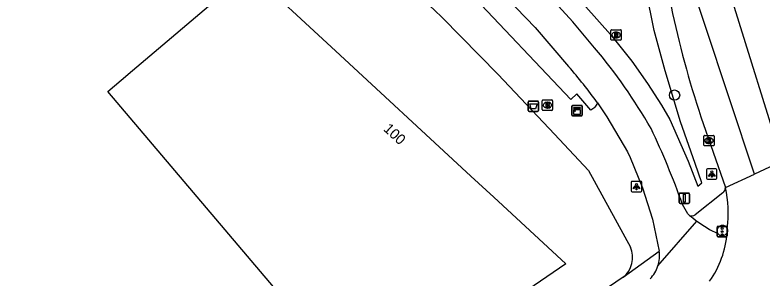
# Model space of a CAD drawing. Extents: x 157466 to 158888, y 383063 to 384677.
# Drawn here: x 158744.1 to 158815.9, y 383806.4 to 383831.7 of the extents above; entities that cross this region are included whole.
import ezdxf

# ---------------------------------------------------------------- set-up
doc = ezdxf.new("R2010")
doc.units = 0
for name, color, linetype in [('IMGEO_Afvalbak', 7, 'Continuous'), ('IMGEO_Berm_groen', 7, 'Continuous'), ('IMGEO_Boom', 7, 'Continuous'), ('IMGEO_Brandkraan', 7, 'Continuous'), ('IMGEO_Fietspad_gesloten', 7, 'Continuous'), ('IMGEO_Kast', 7, 'Continuous'), ('IMGEO_Kolk', 7, 'Continuous'), ('IMGEO_Lichtpunt', 7, 'Continuous'), ('IMGEO_Pand', 7, 'Continuous'), ('IMGEO_Pand_nummerreeks', 7, 'Continuous'), ('IMGEO_Rijbaan_regionaal_gesloten', 7, 'Continuous'), ('IMGEO_Rioolput', 7, 'Continuous'), ('IMGEO_Verkeersbordpaal', 7, 'Continuous'), ('IMGEO_Verkeersregelinstallatiepaal', 7, 'Continuous'), ('IMGEO_Voetpad_open', 7, 'Continuous')]:
    doc.layers.add(name, color=color, linetype=linetype)

msp = doc.modelspace()

# ---------------------------------------------------------------- linework, layer by layer
at = {"layer": 'IMGEO_Afvalbak'}
for p, q in [((158793.453, 383822.49), (158793.453, 383823.29)), ((158793.453, 383823.29), (158793.453, 383822.49)), ((158793.553, 383823.39), (158794.343, 383823.39)), ((158794.343, 383823.39), (158793.553, 383823.39)), ((158794.443, 383823.29), (158794.443, 383822.49)), ((158794.443, 383822.49), (158794.443, 383823.29)), ((158794.343, 383822.39), (158793.553, 383822.39)), ((158793.553, 383822.39), (158794.343, 383822.39))]:
    msp.add_line(p, q, dxfattribs=at)
msp.add_lwpolyline([(158793.596, 383823.104), (158794.3, 383823.104), (158794.151, 383822.634), (158793.745, 383822.634), (158793.596, 383823.104)], dxfattribs=at)
for centre, start, end in [((158793.553, 383823.29), 90, 180), ((158793.553, 383823.29), 90, 180), ((158794.343, 383823.29), 0, 90), ((158794.343, 383823.29), 360, 90), ((158793.553, 383822.49), 180, 270), ((158793.553, 383822.49), 180, 270), ((158794.343, 383822.49), 270, 0), ((158794.343, 383822.49), 270, 0)]:
    msp.add_arc(centre, 0.1, start, end, dxfattribs=at)
at = {"layer": 'IMGEO_Berm_groen'}
msp.add_lwpolyline([(158793.274, 383838.623), (158796.375, 383835.422), (158801.371, 383829.79), (158803.414, 383827.207), (158804.92, 383825.082), (158806.27, 383822.979), (158807.072, 383821.61), (158808.842, 383817.595), (158809.753, 383815.209), (158810.149, 383815.525), (158809.506, 383817.376), (158808.111, 383821.404), (158806.628, 383826.294), (158805.578, 383830.15), (158804.806, 383834.002), (158803.571, 383839.871), (158802.083, 383845.053), (158801.472, 383846.707), (158800.66, 383848.669)], dxfattribs=at)
at = {"layer": 'IMGEO_Boom'}
msp.add_circle((158807.526, 383823.959), 0.489, dxfattribs=at)
at = {"layer": 'IMGEO_Brandkraan'}
for p, q in [((158794.791, 383822.566), (158794.791, 383823.418)), ((158794.866, 383823.492), (158795.718, 383823.492)), ((158795.279, 383823.272), (158795.304, 383823.272)), ((158795.792, 383823.418), (158795.792, 383822.566)), ((158795.718, 383822.492), (158794.866, 383822.492)), ((158795.302, 383822.712), (158795.277, 383822.712))]:
    msp.add_line(p, q, dxfattribs=at)
for points in [[(158794.791, 383822.566), (158794.791, 383823.418)], [(158794.866, 383823.492), (158795.718, 383823.492)], [(158795.139, 383823.192), (158795.139, 383822.792), (158795.352, 383822.792)], [(158795.37, 383823.192), (158795.139, 383823.192)], [(158795.318, 383823.111), (158795.264, 383823.111), (158795.264, 383823.035)], [(158795.792, 383823.418), (158795.792, 383822.566)], [(158795.718, 383822.492), (158794.866, 383822.492)], [(158795.264, 383823.035), (158795.317, 383823.035)], [(158795.326, 383822.959), (158795.264, 383822.959), (158795.264, 383822.878)], [(158795.264, 383822.878), (158795.326, 383822.878)]]:
    msp.add_lwpolyline(points, dxfattribs=at)
for centre, radius, start, end in [((158794.868, 383823.416), 0.0765, 91.55205, 178.44795), ((158794.868, 383823.416), 0.0765, 91.55205, 178.44795), ((158795.319, 383823.073), 0.0379, 267.82845, 90.93552), ((158795.374, 383823.047), 0.145, 59.4692, 91.53667), ((158795.399, 383823.094), 0.0922, 285.51372, 58.15012), ((158795.716, 383823.416), 0.0765, 1.55205, 88.44795), ((158795.716, 383823.416), 0.0765, 1.55205, 88.44795), ((158794.868, 383822.568), 0.0765, 181.55205, 268.44795), ((158794.868, 383822.568), 0.0765, 181.55205, 268.44795), ((158795.327, 383822.918), 0.0404, 269.87594, 90.50774), ((158795.358, 383823.043), 0.251, 268.66757, 293.53466), ((158795.404, 383822.902), 0.105, 301.31148, 78.98903), ((158795.716, 383822.568), 0.0765, 271.55205, 358.44795), ((158795.716, 383822.568), 0.0765, 271.55205, 358.44795)]:
    msp.add_arc(centre, radius, start, end, dxfattribs=at)
for centre, major_axis, ratio, start_param, end_param in [((158795.278, 383822.992), (-0.387, 0.002), 0.722429, 4.712389, 7.853982), ((158795.303, 383822.992), (-0.39, 0.002), 0.717154, 1.570796, 4.712389)]:
    msp.add_ellipse(centre, major_axis=major_axis, ratio=ratio, start_param=start_param, end_param=end_param, dxfattribs=at)
at = {"layer": 'IMGEO_Fietspad_gesloten'}
for points in [[(158799.84, 383828.503), (158797.735, 383830.983), (158795.663, 383833.304), (158794.925, 383834.044), (158790.534, 383838.577)], [(158790.292, 383834.469), (158790.967, 383833.748), (158791.368, 383833.321), (158794.107, 383830.456), (158797.331, 383826.715)], [(158800.104, 383823.201), (158801.009, 383821.868), (158802.996, 383818.503), (158803.252, 383817.966), (158804.454, 383815.054), (158805.392, 383812.047), (158806.057, 383808.968)], [(158808.963, 383812.401), (158808.786, 383812.551), (158808.285, 383813.457)], [(158805.921, 383807.537), (158809.672, 383811.847)], [(158812.588, 383810.731), (158812.362, 383810.492), (158812.026, 383810.415), (158811.884, 383810.472), (158811.677, 383810.651)]]:
    msp.add_lwpolyline(points, dxfattribs=at)
for centre, radius, start, end in [((158758.72, 383793.948), 53.711, 29.93903, 40.04204), ((158765.304, 383798.59), 42.623, 35.26799, 41.28801), ((158733.285, 383786.68), 79.637, 19.64765, 25.33202), ((158817.625, 383822.755), 13.5, 230.08678, 233.90635), ((158817.282, 383822.327), 12.951, 234.01248, 244.35463), ((158802.869, 383808.549), 3.216, 341.65632, 7.48569), ((158802.847, 383808.556), 3.238, 316.00664, 341.65572)]:
    msp.add_arc(centre, radius, start, end, dxfattribs=at)
at = {"layer": 'IMGEO_Kast'}
for p, q in [((158797.653, 383822.041), (158797.653, 383822.882)), ((158797.653, 383822.882), (158797.653, 383822.041)), ((158797.728, 383822.966), (158798.569, 383822.966)), ((158798.569, 383822.966), (158797.728, 383822.966)), ((158798.653, 383822.891), (158798.653, 383822.05)), ((158798.653, 383822.05), (158798.653, 383822.891)), ((158798.578, 383821.966), (158797.737, 383821.966)), ((158797.737, 383821.966), (158798.578, 383821.966))]:
    msp.add_line(p, q, dxfattribs=at)
for points in [[(158797.848, 383822.756), (158798.448, 383822.756), (158798.448, 383822.671), (158797.848, 383822.671), (158797.848, 383822.756)], [(158797.848, 383822.581), (158798.448, 383822.581), (158798.448, 383822.092), (158797.848, 383822.092), (158797.848, 383822.581)]]:
    msp.add_lwpolyline(points, dxfattribs=at)
msp.add_circle((158797.932, 383822.43), 0.0377, dxfattribs=at)
for centre, start, end in [((158797.731, 383822.888), 92.4484, 184.28452), ((158797.731, 383822.888), 92.4484, 184.28452), ((158798.575, 383822.888), 2.4484, 94.28452), ((158798.575, 383822.888), 2.4484, 94.28452), ((158797.731, 383822.044), 182.4484, 274.28452), ((158797.731, 383822.044), 182.4484, 274.28452), ((158798.575, 383822.044), 272.4484, 4.28452), ((158798.575, 383822.044), 272.4484, 4.28452)]:
    msp.add_arc(centre, 0.0779, start, end, dxfattribs=at)
at = {"layer": 'IMGEO_Kolk'}
for p, q in [((158810.333, 383819.16), (158810.333, 383820.012)), ((158810.408, 383820.086), (158811.26, 383820.086)), ((158810.821, 383819.866), (158810.846, 383819.866)), ((158811.334, 383820.012), (158811.334, 383819.16)), ((158811.26, 383819.086), (158810.408, 383819.086)), ((158810.844, 383819.306), (158810.819, 383819.306))]:
    msp.add_line(p, q, dxfattribs=at)
for points in [[(158810.333, 383819.16), (158810.333, 383820.012)], [(158810.408, 383820.086), (158811.26, 383820.086)], [(158810.654, 383819.786), (158810.777, 383819.786), (158810.777, 383819.635), (158810.907, 383819.786), (158811.071, 383819.786), (158810.925, 383819.635), (158811.078, 383819.386), (158810.926, 383819.386), (158810.841, 383819.55), (158810.777, 383819.483), (158810.777, 383819.386), (158810.654, 383819.386), (158810.654, 383819.786)], [(158811.334, 383820.012), (158811.334, 383819.16)], [(158811.26, 383819.086), (158810.408, 383819.086)]]:
    msp.add_lwpolyline(points, dxfattribs=at)
for centre, start, end in [((158810.41, 383820.01), 91.55205, 178.44795), ((158810.41, 383820.01), 91.55205, 178.44795), ((158811.258, 383820.01), 1.55205, 88.44795), ((158811.258, 383820.01), 1.55205, 88.44795), ((158810.41, 383819.162), 181.55205, 268.44795), ((158810.41, 383819.162), 181.55205, 268.44795), ((158811.258, 383819.162), 271.55205, 358.44795), ((158811.258, 383819.162), 271.55205, 358.44795)]:
    msp.add_arc(centre, 0.0765, start, end, dxfattribs=at)
for centre, major_axis, ratio, start_param, end_param in [((158810.82, 383819.586), (-0.387, 0.002), 0.722429, 4.712389, 7.853982), ((158810.845, 383819.586), (-0.39, 0.002), 0.717154, 1.570796, 4.712389)]:
    msp.add_ellipse(centre, major_axis=major_axis, ratio=ratio, start_param=start_param, end_param=end_param, dxfattribs=at)
at = {"layer": 'IMGEO_Lichtpunt'}
for p, q in [((158810.602, 383816.776), (158810.602, 383815.969)), ((158810.602, 383816.776), (158810.602, 383815.969)), ((158811.504, 383816.871), (158810.696, 383816.871)), ((158811.504, 383816.871), (158810.696, 383816.871)), ((158811.598, 383815.969), (158811.598, 383816.776)), ((158811.598, 383815.969), (158811.598, 383816.776)), ((158803.365, 383815.576), (158803.365, 383814.769)), ((158803.365, 383815.576), (158803.365, 383814.769)), ((158804.267, 383815.671), (158803.459, 383815.671)), ((158804.267, 383815.671), (158803.459, 383815.671)), ((158804.361, 383814.769), (158804.361, 383815.576)), ((158804.361, 383814.769), (158804.361, 383815.576)), ((158810.696, 383815.875), (158811.504, 383815.875)), ((158810.696, 383815.875), (158811.504, 383815.875)), ((158803.459, 383814.675), (158804.267, 383814.675)), ((158803.459, 383814.675), (158804.267, 383814.675))]:
    msp.add_line(p, q, dxfattribs=at)
for points in [[(158810.976, 383816.44), (158811.015, 383816.412), (158810.827, 383816.15), (158810.789, 383816.177), (158810.976, 383816.44)], [(158811.078, 383816.392), (158811.125, 383816.392), (158811.125, 383816.07), (158811.078, 383816.07), (158811.078, 383816.392)], [(158811.188, 383816.412), (158811.226, 383816.439), (158811.413, 383816.177), (158811.374, 383816.149), (158811.188, 383816.412)], [(158803.739, 383815.24), (158803.778, 383815.212), (158803.59, 383814.95), (158803.552, 383814.977), (158803.739, 383815.24)], [(158803.841, 383815.192), (158803.888, 383815.192), (158803.888, 383814.87), (158803.841, 383814.87), (158803.841, 383815.192)], [(158803.951, 383815.212), (158803.989, 383815.239), (158804.176, 383814.977), (158804.137, 383814.949), (158803.951, 383815.212)]]:
    msp.add_lwpolyline(points, dxfattribs=at)
for centre in [(158811.101, 383816.574), (158803.864, 383815.374)]:
    msp.add_circle(centre, 0.0994, dxfattribs=at)
for centre, start, end in [((158810.696, 383816.776), 90, 180), ((158810.696, 383816.776), 90, 180), ((158811.504, 383816.776), 0, 90), ((158811.504, 383816.776), 0, 90), ((158810.696, 383815.969), 180, 270), ((158810.696, 383815.969), 180, 270), ((158811.504, 383815.969), 270, 0), ((158811.504, 383815.969), 270, 360), ((158803.459, 383815.576), 90, 180), ((158803.459, 383815.576), 90, 180), ((158804.267, 383815.576), 0, 90), ((158804.267, 383815.576), 0, 90), ((158803.459, 383814.769), 180, 270), ((158803.459, 383814.769), 180, 270), ((158804.267, 383814.769), 270, 0), ((158804.267, 383814.769), 270, 360)]:
    msp.add_arc(centre, 0.0946, start, end, dxfattribs=at)
at = {"layer": 'IMGEO_Pand'}
msp.add_lwpolyline([(158753.009, 383824.317), (158754.93, 383825.944), (158754.976, 383825.983), (158764.777, 383834.282), (158766.636, 383835.855), (158774.494, 383828.599), (158787.947, 383816.177), (158790.144, 383814.148), (158797.077, 383807.746), (158778.082, 383794.771), (158753.009, 383824.317)], dxfattribs=at)
at = {"layer": 'IMGEO_Rijbaan_regionaal_gesloten'}
for points in [[(158815.225, 383816.371), (158810.409, 383830.835), (158808.473, 383836.647), (158807.166, 383840.29), (158805.531, 383844.31), (158801.175, 383852.211)], [(158810.213, 383842.194), (158817.194, 383819.764), (158818.029, 383817.666)], [(158810.064, 383821.869), (158812.422, 383815.076)], [(158818.029, 383817.666), (158815.225, 383816.371)], [(158812.422, 383815.076), (158815.225, 383816.371)], [(158812.587, 383811.179), (158812.618, 383810.992), (158812.612, 383810.86), (158812.588, 383810.731)]]:
    msp.add_lwpolyline(points, dxfattribs=at)
for centre, radius, start, end in [((158901.818, 383852.485), 96.727, 191.94358, 198.45226), ((158801.188, 383812.648), 11.494, 352.6552, 12.19374), ((158803.224, 383811.5), 9.395, 324.65682, 355.30599)]:
    msp.add_arc(centre, radius, start, end, dxfattribs=at)
at = {"layer": 'IMGEO_Rioolput'}
for p, q in [((158801.397, 383829.312), (158801.397, 383830.164)), ((158801.472, 383830.238), (158802.324, 383830.238)), ((158801.885, 383830.018), (158801.91, 383830.018)), ((158802.398, 383830.164), (158802.398, 383829.312)), ((158802.324, 383829.238), (158801.472, 383829.238)), ((158801.908, 383829.458), (158801.883, 383829.458))]:
    msp.add_line(p, q, dxfattribs=at)
for points in [[(158801.397, 383829.312), (158801.397, 383830.164)], [(158801.472, 383830.238), (158802.324, 383830.238)], [(158801.986, 383829.936), (158801.734, 383829.938), (158801.734, 383829.538)], [(158801.734, 383829.538), (158801.858, 383829.538), (158801.858, 383829.7), (158801.869, 383829.7)], [(158801.912, 383829.857), (158801.858, 383829.857), (158801.858, 383829.776)], [(158801.858, 383829.776), (158801.91, 383829.776)], [(158801.916, 383829.671), (158801.987, 383829.538), (158802.127, 383829.538), (158802.062, 383829.664)], [(158802.398, 383830.164), (158802.398, 383829.312)], [(158802.324, 383829.238), (158801.472, 383829.238)]]:
    msp.add_lwpolyline(points, dxfattribs=at)
for centre, radius, start, end in [((158801.474, 383830.162), 0.0765, 91.55205, 178.44795), ((158801.474, 383830.162), 0.0765, 91.55205, 178.44795), ((158801.868, 383829.647), 0.0533, 26.02933, 88.69889), ((158801.894, 383829.965), 0.19, 274.7715, 282.96867), ((158801.918, 383829.761), 0.0964, 77.00612, 93.18647), ((158801.932, 383829.818), 0.0378, 276.66336, 79.67722), ((158801.985, 383829.826), 0.109, 350.36119, 89.41601), ((158801.983, 383829.826), 0.112, 277.58423, 350.98172), ((158801.967, 383829.611), 0.108, 29.51342, 73.79051), ((158802.322, 383830.162), 0.0765, 1.55205, 88.44795), ((158802.322, 383830.162), 0.0765, 1.55205, 88.44795), ((158801.474, 383829.314), 0.0765, 181.55205, 268.44795), ((158801.474, 383829.314), 0.0765, 181.55205, 268.44795), ((158802.322, 383829.314), 0.0765, 271.55205, 358.44795), ((158802.322, 383829.314), 0.0765, 271.55205, 358.44795)]:
    msp.add_arc(centre, radius, start, end, dxfattribs=at)
for centre, major_axis, ratio, start_param, end_param in [((158801.884, 383829.738), (-0.387, 0.002), 0.722429, 4.712389, 7.853982), ((158801.909, 383829.738), (-0.39, 0.002), 0.717154, 1.570796, 4.712389)]:
    msp.add_ellipse(centre, major_axis=major_axis, ratio=ratio, start_param=start_param, end_param=end_param, dxfattribs=at)
at = {"layer": 'IMGEO_Verkeersbordpaal'}
for p, q in [((158808.067, 383814.549), (158808.857, 383814.549)), ((158808.857, 383814.549), (158808.067, 383814.549)), ((158807.967, 383813.649), (158807.967, 383814.449)), ((158807.967, 383814.449), (158807.967, 383813.649)), ((158808.957, 383814.449), (158808.957, 383813.649)), ((158808.957, 383813.649), (158808.957, 383814.449)), ((158808.857, 383813.549), (158808.067, 383813.549)), ((158808.067, 383813.549), (158808.857, 383813.549))]:
    msp.add_line(p, q, dxfattribs=at)
msp.add_lwpolyline([(158808.387, 383814.424), (158808.537, 383814.424), (158808.537, 383813.674), (158808.387, 383813.674), (158808.387, 383814.424)], dxfattribs=at)
for centre, start, end in [((158808.067, 383814.449), 90, 180), ((158808.067, 383814.449), 90, 180), ((158808.857, 383814.449), 0, 90), ((158808.857, 383814.449), 360, 90), ((158808.067, 383813.649), 180, 270), ((158808.067, 383813.649), 180, 270), ((158808.857, 383813.649), 270, 0), ((158808.857, 383813.649), 270, 0)]:
    msp.add_arc(centre, 0.1, start, end, dxfattribs=at)
at = {"layer": 'IMGEO_Verkeersregelinstallatiepaal'}
for p, q in [((158811.606, 383810.445), (158811.606, 383811.245)), ((158811.606, 383811.245), (158811.606, 383810.445)), ((158811.706, 383811.345), (158812.496, 383811.345)), ((158812.496, 383811.345), (158811.706, 383811.345)), ((158812.596, 383811.245), (158812.596, 383810.445)), ((158812.596, 383810.445), (158812.596, 383811.245)), ((158812.496, 383810.345), (158811.706, 383810.345)), ((158811.706, 383810.345), (158812.496, 383810.345))]:
    msp.add_line(p, q, dxfattribs=at)
for centre in [(158812.101, 383811.135), (158812.101, 383810.845), (158812.101, 383810.555)]:
    msp.add_circle(centre, 0.085, dxfattribs=at)
for centre, start, end in [((158811.706, 383811.245), 90, 180), ((158811.706, 383811.245), 90, 180), ((158812.496, 383811.245), 0, 90), ((158812.496, 383811.245), 360, 90), ((158811.706, 383810.445), 180, 270), ((158811.706, 383810.445), 180, 270), ((158812.496, 383810.445), 270, 0), ((158812.496, 383810.445), 270, 0)]:
    msp.add_arc(centre, 0.1, start, end, dxfattribs=at)
at = {"layer": 'IMGEO_Voetpad_open'}
for points in [[(158769.755, 383845.72), (158784.449, 383832.119), (158785.18, 383831.423), (158790.546, 383825.926), (158795.963, 383820.215), (158799.254, 383816.709), (158803.28, 383809.344)], [(158800.104, 383823.201), (158800.099, 383823.189), (158800.049, 383823.083), (158799.991, 383822.982), (158799.923, 383822.887), (158799.847, 383822.798), (158799.763, 383822.717), (158799.673, 383822.643), (158799.576, 383822.577), (158799.474, 383822.521), (158798.117, 383824.076), (158797.562, 383823.551), (158787.776, 383833.894)], [(158812.159, 383814.567), (158809.491, 383812.442)], [(158802.576, 383806.449), (158806.057, 383808.968)], [(158802.576, 383806.449), (158778.296, 383789.909), (158771.686, 383785.406), (158743.648, 383766.335), (158734.582, 383760.168), (158729.639, 383756.809)]]:
    msp.add_lwpolyline(points, dxfattribs=at)
for centre, radius, start, end in [((158811.786, 383815.082), 0.636, 305.88855, 359.46071), ((158809.194, 383812.845), 0.501, 242.51648, 306.36391), ((158812.132, 383810.915), 0.526, 30.12315, 210.12315), ((158801.074, 383808.347), 2.421, 308.35509, 24.30937)]:
    msp.add_arc(centre, radius, start, end, dxfattribs=at)

# ---------------------------------------------------------------- texts
at = {"layer": 'IMGEO_Pand_nummerreeks'}
msp.add_text('100', height=1, rotation=317.2806, dxfattribs=at).set_placement((158779.454, 383820.616))

doc.saveas('drawing.dxf')
